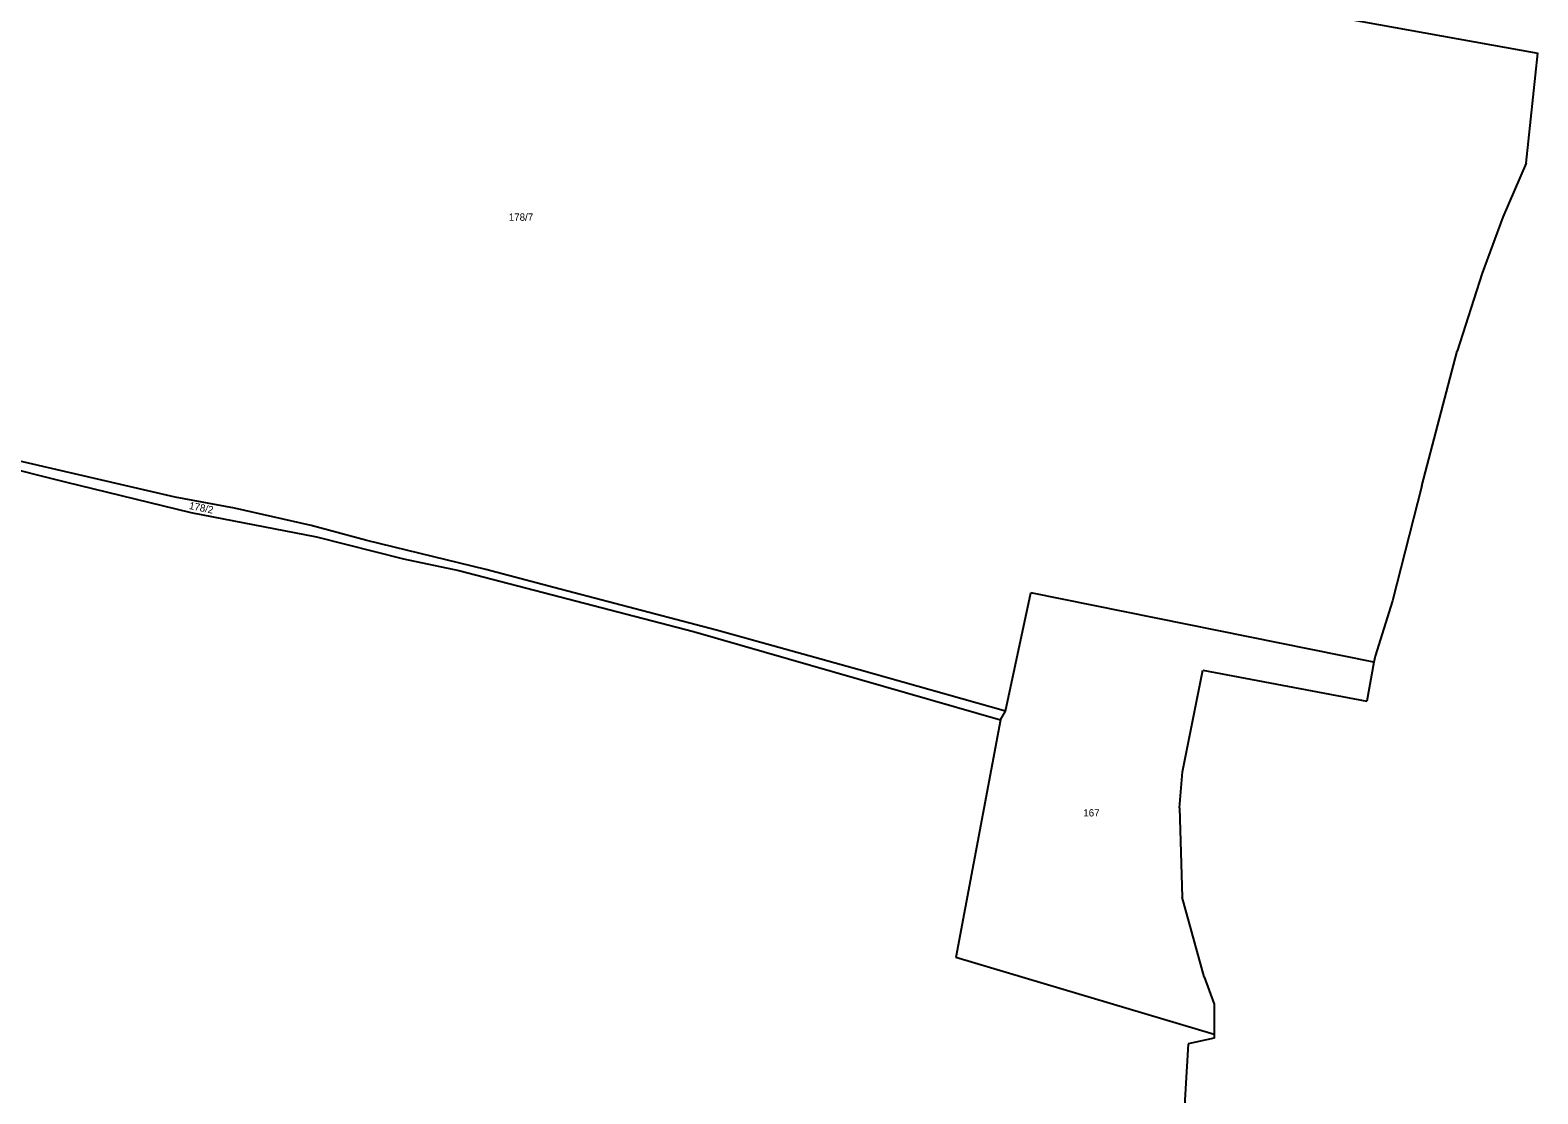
# Model space of a CAD drawing. Extents: x -852001 to -842497, y -1063614 to -1052182.
# Drawn here: x -843989.7 to -843638.8, y -1060716.9 to -1060469.3 of the extents above; entities that cross this region are included whole.
import ezdxf

# ---------------------------------------------------------------- set-up
doc = ezdxf.new("R2010")
doc.units = 0
doc.layers.add('KN_HRANICE', color=7, linetype='Continuous')
doc.layers.add('KN_PARCELY', color=7, linetype='Continuous')

msp = doc.modelspace()

# ---------------------------------------------------------------- linework, layer by layer
at = {"layer": 'KN_HRANICE'}
for p, q in [((-843698.3, -1060463.88), (-843638.82, -1060474.63)), ((-843698.3, -1060463.88), (-843638.82, -1060474.63)), ((-843641.5, -1060500.24), (-843638.82, -1060474.63)), ((-843641.5, -1060500.24), (-843638.82, -1060474.63)), ((-843641.5, -1060500.24), (-843646.97, -1060512.82)), ((-843641.5, -1060500.24), (-843646.97, -1060512.82)), ((-843646.97, -1060512.82), (-843651.81, -1060525.82)), ((-843646.97, -1060512.82), (-843651.81, -1060525.82)), ((-843651.81, -1060525.82), (-843657.61, -1060543.98)), ((-843651.81, -1060525.82), (-843657.61, -1060543.98)), ((-843665.85, -1060575.38), (-843657.61, -1060543.98)), ((-843665.85, -1060575.38), (-843657.61, -1060543.98)), ((-844021.91, -1060564.27), (-843981.53, -1060574.45)), ((-844021.91, -1060564.27), (-843981.53, -1060574.45)), ((-843955.9, -1060577.97), (-843996.4, -1060568.58)), ((-843955.9, -1060577.97), (-843996.4, -1060568.58)), ((-843981.53, -1060574.45), (-843952.31, -1060581.55)), ((-843981.53, -1060574.45), (-843952.31, -1060581.55)), ((-843665.85, -1060575.38), (-843672.62, -1060602.14)), ((-843665.85, -1060575.38), (-843672.62, -1060602.14)), ((-843942.08, -1060580.55), (-843955.9, -1060577.97)), ((-843942.08, -1060580.55), (-843955.9, -1060577.97)), ((-843952.31, -1060581.55), (-843923.02, -1060587.22)), ((-843952.31, -1060581.55), (-843923.02, -1060587.22)), ((-843924.3, -1060584.61), (-843942.08, -1060580.55)), ((-843924.3, -1060584.61), (-843942.08, -1060580.55)), ((-843911.35, -1060588.1), (-843924.3, -1060584.61)), ((-843911.35, -1060588.1), (-843924.3, -1060584.61)), ((-843923.02, -1060587.22), (-843902.78, -1060592.36)), ((-843923.02, -1060587.22), (-843902.78, -1060592.36)), ((-843883.64, -1060594.82), (-843911.35, -1060588.1)), ((-843883.64, -1060594.82), (-843911.35, -1060588.1)), ((-843902.78, -1060592.36), (-843889.91, -1060595.05)), ((-843902.78, -1060592.36), (-843889.91, -1060595.05)), ((-843889.91, -1060595.05), (-843835.31, -1060609.29)), ((-843889.91, -1060595.05), (-843835.31, -1060609.29)), ((-843867.79, -1060599.06), (-843883.64, -1060594.82)), ((-843867.79, -1060599.06), (-843883.64, -1060594.82)), ((-843829.98, -1060608.99), (-843867.79, -1060599.06)), ((-843829.98, -1060608.99), (-843867.79, -1060599.06)), ((-843762.66, -1060627.81), (-843756.8, -1060600.29)), ((-843762.66, -1060627.81), (-843756.8, -1060600.29)), ((-843676.96, -1060616.44), (-843756.8, -1060600.29)), ((-843676.96, -1060616.44), (-843756.8, -1060600.29)), ((-843672.62, -1060602.14), (-843676.7, -1060615.04)), ((-843672.62, -1060602.14), (-843676.7, -1060615.04)), ((-843835.31, -1060609.29), (-843763.9, -1060629.83)), ((-843835.31, -1060609.29), (-843763.9, -1060629.83)), ((-843796.72, -1060618.2), (-843829.98, -1060608.99)), ((-843796.72, -1060618.2), (-843829.98, -1060608.99)), ((-843762.66, -1060627.81), (-843796.72, -1060618.2)), ((-843762.66, -1060627.81), (-843796.72, -1060618.2)), ((-843721.48, -1060641.95), (-843716.75, -1060618.31)), ((-843721.48, -1060641.95), (-843716.75, -1060618.31)), ((-843716.75, -1060618.31), (-843678.62, -1060625.51)), ((-843716.75, -1060618.31), (-843678.62, -1060625.51)), ((-843676.96, -1060616.44), (-843678.62, -1060625.51)), ((-843676.96, -1060616.44), (-843678.62, -1060625.51)), ((-843676.7, -1060615.04), (-843676.96, -1060616.44)), ((-843676.7, -1060615.04), (-843676.96, -1060616.44)), ((-843763.9, -1060629.83), (-843762.66, -1060627.81)), ((-843763.9, -1060629.83), (-843762.66, -1060627.81)), ((-843763.9, -1060629.83), (-843774.26, -1060685.2)), ((-843763.9, -1060629.83), (-843774.26, -1060685.2)), ((-843722.22, -1060650.29), (-843721.48, -1060641.95)), ((-843722.22, -1060650.29), (-843721.48, -1060641.95)), ((-843722.22, -1060650.29), (-843721.58, -1060671.14)), ((-843722.22, -1060650.29), (-843721.58, -1060671.14)), ((-843716.44, -1060689.68), (-843721.58, -1060671.14)), ((-843716.44, -1060689.68), (-843721.58, -1060671.14)), ((-843714.18, -1060703.09), (-843774.26, -1060685.2)), ((-843714.18, -1060703.09), (-843774.26, -1060685.2)), ((-843716.44, -1060689.68), (-843714.18, -1060696.02)), ((-843716.44, -1060689.68), (-843714.18, -1060696.02)), ((-843714.18, -1060696.02), (-843714.18, -1060703.09)), ((-843714.18, -1060696.02), (-843714.18, -1060703.09)), ((-843720.19, -1060705.26), (-843721.59, -1060728.74)), ((-843720.19, -1060705.26), (-843721.59, -1060728.74)), ((-843714.18, -1060703.97), (-843720.19, -1060705.26)), ((-843714.18, -1060703.97), (-843720.19, -1060705.26)), ((-843714.18, -1060703.09), (-843714.18, -1060703.97)), ((-843714.18, -1060703.09), (-843714.18, -1060703.97))]:
    msp.add_line(p, q, dxfattribs=at)

# ---------------------------------------------------------------- texts
at = {"layer": 'KN_PARCELY'}
for s, p in [('178/7', (-843878.29, -1060513.64)), ('178/7', (-843878.29, -1060513.64)), ('167', (-843744.6, -1060652.34)), ('167', (-843744.6, -1060652.34))]:
    msp.add_text(s, height=1.7, dxfattribs=at).set_placement(p)
msp.add_text('178/2', height=1.7, rotation=348.702, dxfattribs=at).set_placement((-843952.79, -1060580.73))
msp.add_text('178/2', height=1.7, rotation=348.702, dxfattribs=at).set_placement((-843952.79, -1060580.73))

doc.saveas('drawing.dxf')
